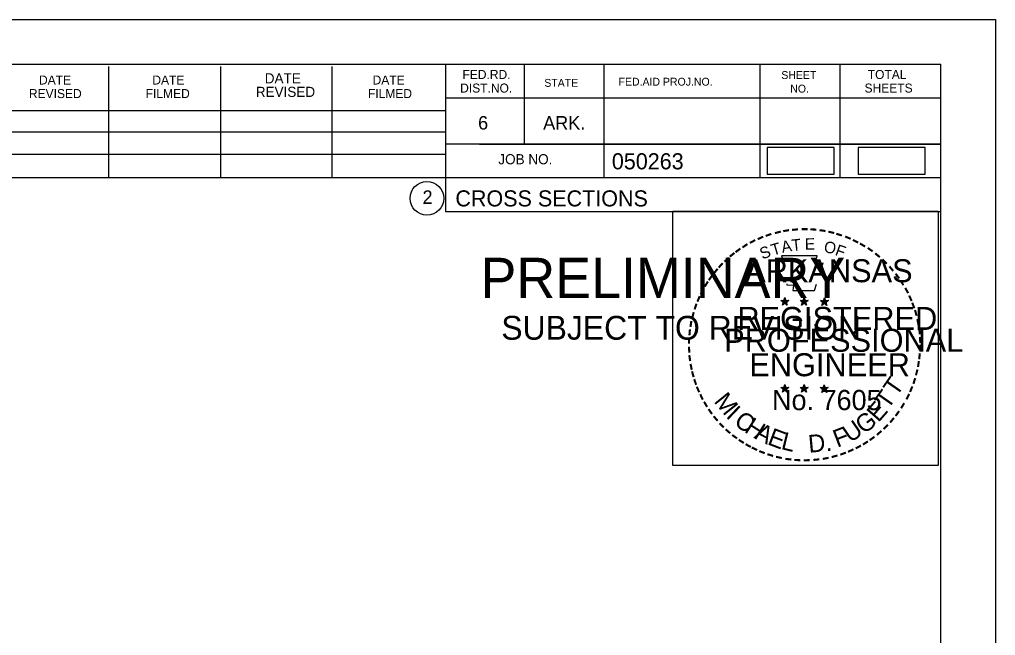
# Model space of a CAD drawing. Extents: x 1365647 to 1367999, y 387113 to 400173.
# Drawn here: x 1365972.1 to 1366057, y 388599.2 to 388652.8 of the extents above; entities that cross this region are included whole.
import ezdxf

# ---------------------------------------------------------------- set-up
doc = ezdxf.new("R2010")
doc.units = 0
for name, color, linetype in [('R_Border', 7, 'Continuous'), ('R_Border PE', 7, 'Continuous'), ('R_Border Prem', 7, 'Continuous'), ('R_Detour', 7, 'Continuous'), ('R_No Plot', 7, 'Continuous')]:
    doc.layers.add(name, color=color, linetype=linetype)

msp = doc.modelspace()

# ---------------------------------------------------------------- linework, layer by layer
at = {"layer": 'R_Border'}
for p, q in [((1365736.095, 388648.867), (1366052.275, 388648.867)), ((1366009.175, 388648.867), (1366009.175, 388636.067)), ((1366016.015, 388648.867), (1366016.015, 388641.927)), ((1366022.955, 388648.867), (1366022.955, 388638.987)), ((1366036.535, 388648.867), (1366036.535, 388638.987)), ((1366043.475, 388648.867), (1366043.475, 388638.987)), ((1366052.275, 388443.407), (1366052.275, 388648.867)), ((1365979.875, 388638.987), (1365979.875, 388648.667)), ((1365989.635, 388638.987), (1365989.635, 388648.667)), ((1365999.315, 388638.987), (1365999.315, 388648.667)), ((1366052.275, 388645.927), (1366009.175, 388645.927)), ((1366052.275, 388645.947), (1366052.275, 388645.947)), ((1365970.015, 388644.847), (1366009.175, 388644.847)), ((1365970.015, 388642.987), (1366009.175, 388642.987)), ((1366052.275, 388641.927), (1366009.175, 388641.927)), ((1366012.135, 388641.927), (1366052.275, 388641.927)), ((1365970.015, 388641.047), (1366009.175, 388641.047)), ((1366052.275, 388638.987), (1365970.015, 388638.987)), ((1366009.175, 388636.067), (1366052.275, 388636.067))]:
    msp.add_line(p, q, dxfattribs=at)
msp.add_circle((1366007.562, 388637.202), 1.467, dxfattribs=at)
at = {"layer": 'R_Border PE'}
for p, q in [((1366038.705, 388628.567), (1366038.664, 388628.315)), ((1366038.705, 388628.202), (1366038.705, 388628.567)), ((1366038.705, 388628.567), (1366038.754, 388628.317)), ((1366040.375, 388628.567), (1366040.334, 388628.315)), ((1366040.375, 388628.202), (1366040.375, 388628.567)), ((1366040.375, 388628.567), (1366040.424, 388628.317)), ((1366042.139, 388628.555), (1366042.098, 388628.303)), ((1366042.139, 388628.19), (1366042.139, 388628.555)), ((1366042.139, 388628.555), (1366042.188, 388628.305)), ((1366038.356, 388628.313), (1366038.705, 388628.202)), ((1366038.356, 388628.313), (1366038.609, 388628.268)), ((1366038.356, 388628.313), (1366038.593, 388628.191)), ((1366038.489, 388627.905), (1366038.705, 388628.202)), ((1366038.489, 388627.905), (1366038.615, 388628.149)), ((1366038.489, 388627.905), (1366038.703, 388628.122)), ((1366038.918, 388627.905), (1366038.703, 388628.119)), ((1366039.052, 388628.313), (1366038.705, 388628.202)), ((1366038.918, 388627.905), (1366038.705, 388628.202)), ((1366039.052, 388628.313), (1366038.766, 388628.264)), ((1366038.918, 388627.905), (1366038.781, 388628.196)), ((1366039.052, 388628.313), (1366038.848, 388628.211)), ((1366040.026, 388628.313), (1366040.375, 388628.202)), ((1366040.026, 388628.313), (1366040.279, 388628.268)), ((1366040.026, 388628.313), (1366040.263, 388628.191)), ((1366040.159, 388627.905), (1366040.375, 388628.202)), ((1366040.159, 388627.905), (1366040.285, 388628.149)), ((1366040.159, 388627.905), (1366040.373, 388628.122)), ((1366040.588, 388627.905), (1366040.373, 388628.119)), ((1366040.722, 388628.313), (1366040.375, 388628.202)), ((1366040.588, 388627.905), (1366040.375, 388628.202)), ((1366040.722, 388628.313), (1366040.436, 388628.264)), ((1366040.588, 388627.905), (1366040.451, 388628.196)), ((1366040.722, 388628.313), (1366040.518, 388628.211)), ((1366041.79, 388628.301), (1366042.139, 388628.19)), ((1366041.79, 388628.301), (1366042.043, 388628.256)), ((1366041.79, 388628.301), (1366042.027, 388628.179)), ((1366041.923, 388627.893), (1366042.139, 388628.19)), ((1366041.923, 388627.893), (1366042.049, 388628.137)), ((1366041.923, 388627.893), (1366042.137, 388628.11)), ((1366042.352, 388627.893), (1366042.137, 388628.107)), ((1366042.486, 388628.301), (1366042.139, 388628.19)), ((1366042.352, 388627.893), (1366042.139, 388628.19)), ((1366042.486, 388628.301), (1366042.2, 388628.252)), ((1366042.352, 388627.893), (1366042.215, 388628.184)), ((1366042.486, 388628.301), (1366042.282, 388628.199)), ((1366038.352, 388620.74), (1366038.701, 388620.629)), ((1366038.352, 388620.74), (1366038.605, 388620.695)), ((1366038.352, 388620.74), (1366038.589, 388620.618)), ((1366038.701, 388620.994), (1366038.66, 388620.742)), ((1366038.701, 388620.629), (1366038.701, 388620.994)), ((1366038.701, 388620.994), (1366038.75, 388620.744)), ((1366039.048, 388620.74), (1366038.701, 388620.629)), ((1366039.048, 388620.74), (1366038.762, 388620.691)), ((1366039.048, 388620.74), (1366038.844, 388620.638)), ((1366040.021, 388620.74), (1366040.37, 388620.629)), ((1366040.021, 388620.74), (1366040.274, 388620.695)), ((1366040.021, 388620.74), (1366040.258, 388620.618)), ((1366040.37, 388620.994), (1366040.329, 388620.742)), ((1366040.37, 388620.629), (1366040.37, 388620.994)), ((1366040.37, 388620.994), (1366040.419, 388620.744)), ((1366040.717, 388620.74), (1366040.37, 388620.629)), ((1366040.717, 388620.74), (1366040.431, 388620.691)), ((1366040.717, 388620.74), (1366040.513, 388620.638)), ((1366041.788, 388620.73), (1366042.137, 388620.619)), ((1366041.788, 388620.73), (1366042.041, 388620.685)), ((1366041.788, 388620.73), (1366042.025, 388620.608)), ((1366042.137, 388620.984), (1366042.096, 388620.732)), ((1366042.137, 388620.619), (1366042.137, 388620.984)), ((1366042.137, 388620.984), (1366042.186, 388620.734)), ((1366042.484, 388620.73), (1366042.137, 388620.619)), ((1366042.484, 388620.73), (1366042.198, 388620.681)), ((1366042.484, 388620.73), (1366042.28, 388620.628)), ((1366038.485, 388620.332), (1366038.701, 388620.629)), ((1366038.485, 388620.332), (1366038.611, 388620.576)), ((1366038.485, 388620.332), (1366038.699, 388620.549)), ((1366038.914, 388620.332), (1366038.699, 388620.546)), ((1366038.914, 388620.332), (1366038.701, 388620.629)), ((1366038.914, 388620.332), (1366038.777, 388620.623)), ((1366040.154, 388620.332), (1366040.37, 388620.629)), ((1366040.154, 388620.332), (1366040.28, 388620.576)), ((1366040.154, 388620.332), (1366040.368, 388620.549)), ((1366040.583, 388620.332), (1366040.368, 388620.546)), ((1366040.583, 388620.332), (1366040.37, 388620.629)), ((1366040.583, 388620.332), (1366040.446, 388620.623)), ((1366041.921, 388620.322), (1366042.137, 388620.619)), ((1366041.921, 388620.322), (1366042.047, 388620.566)), ((1366041.921, 388620.322), (1366042.135, 388620.539)), ((1366042.35, 388620.322), (1366042.135, 388620.536)), ((1366042.35, 388620.322), (1366042.137, 388620.619)), ((1366042.35, 388620.322), (1366042.213, 388620.613))]:
    msp.add_line(p, q, dxfattribs=at)
for points in [[(1366038.397, 388632.191), (1366038.666, 388631.364)], [(1366041.908, 388631.269), (1366042.05, 388631.553), (1366041.365, 388631.529), (1366041.513, 388632.191), (1366038.397, 388632.191)], [(1366038.889, 388629.768), (1366038.889, 388629.681), (1366039.452, 388629.662), (1366039.398, 388629.189), (1366041.268, 388629.189), (1366041.469, 388629.725)], [(1366038.705, 388628.567), (1366038.918, 388627.905), (1366038.356, 388628.313), (1366039.052, 388628.313), (1366038.489, 388627.905), (1366038.705, 388628.567)], [(1366040.375, 388628.567), (1366040.588, 388627.905), (1366040.026, 388628.313), (1366040.722, 388628.313), (1366040.159, 388627.905), (1366040.375, 388628.567)], [(1366042.139, 388628.555), (1366042.352, 388627.893), (1366041.79, 388628.301), (1366042.486, 388628.301), (1366041.923, 388627.893), (1366042.139, 388628.555)], [(1366038.701, 388620.994), (1366038.914, 388620.332), (1366038.352, 388620.74), (1366039.048, 388620.74), (1366038.485, 388620.332), (1366038.701, 388620.994)], [(1366040.37, 388620.994), (1366040.583, 388620.332), (1366040.021, 388620.74), (1366040.717, 388620.74), (1366040.154, 388620.332), (1366040.37, 388620.994)], [(1366042.137, 388620.984), (1366042.35, 388620.322), (1366041.788, 388620.73), (1366042.484, 388620.73), (1366041.921, 388620.322), (1366042.137, 388620.984)]]:
    msp.add_lwpolyline(points, dxfattribs=at)
for centre, radius in [((1366038.704, 388628.202), 0.172), ((1366038.704, 388628.202), 0.145), ((1366040.374, 388628.202), 0.172), ((1366040.374, 388628.202), 0.145), ((1366042.138, 388628.19), 0.172), ((1366042.138, 388628.19), 0.145), ((1366038.704, 388628.202), 0.116), ((1366038.704, 388628.202), 0.0991), ((1366038.704, 388628.202), 0.0747), ((1366038.704, 388628.202), 0.0495), ((1366038.704, 388628.202), 0.0296), ((1366040.374, 388628.202), 0.116), ((1366040.374, 388628.202), 0.0991), ((1366040.374, 388628.202), 0.0747), ((1366040.374, 388628.202), 0.0495), ((1366040.374, 388628.202), 0.0296), ((1366042.138, 388628.19), 0.116), ((1366042.138, 388628.19), 0.0991), ((1366042.138, 388628.19), 0.0747), ((1366042.138, 388628.19), 0.0495), ((1366042.138, 388628.19), 0.0296), ((1366038.7, 388620.629), 0.172), ((1366038.7, 388620.629), 0.145), ((1366038.7, 388620.629), 0.116), ((1366038.7, 388620.629), 0.0991), ((1366038.7, 388620.629), 0.0747), ((1366040.369, 388620.629), 0.172), ((1366040.369, 388620.629), 0.145), ((1366040.369, 388620.629), 0.116), ((1366040.369, 388620.629), 0.0991), ((1366040.369, 388620.629), 0.0747), ((1366042.136, 388620.619), 0.172), ((1366042.136, 388620.619), 0.145), ((1366042.136, 388620.619), 0.116), ((1366042.136, 388620.619), 0.0991), ((1366042.136, 388620.619), 0.0747), ((1366038.7, 388620.629), 0.0495), ((1366038.7, 388620.629), 0.0296), ((1366040.369, 388620.629), 0.0495), ((1366040.369, 388620.629), 0.0296), ((1366042.136, 388620.619), 0.0495), ((1366042.136, 388620.619), 0.0296)]:
    msp.add_circle(centre, radius, dxfattribs=at)
at = {"layer": 'R_Detour'}
for points in [[(1366037.165, 388639.303), (1366042.998, 388639.303), (1366042.998, 388641.613), (1366037.165, 388641.613)], [(1366045.079, 388639.311), (1366050.912, 388639.311), (1366050.912, 388641.621), (1366045.079, 388641.621)]]:
    msp.add_lwpolyline(points, close=True, dxfattribs=at)
at = {"layer": 'R_No Plot'}
msp.add_line((1365723.694, 388652.761), (1366057.027, 388652.761), dxfattribs=at)
for points in [[(1365723.687, 388652.761), (1366057.027, 388652.761), (1366057.027, 388439.424), (1365723.687, 388439.424)], [(1366028.946, 388636.099), (1366052.044, 388636.099), (1366052.044, 388613.949), (1366028.946, 388613.949)]]:
    msp.add_lwpolyline(points, close=True, dxfattribs=at)

# ---------------------------------------------------------------- texts
at = {"layer": 'R_Border'}
for s, height, p in [('DATE', 0.7819, (1365973.815, 388647.107)), ('DATE', 0.7819, (1365983.675, 388647.107)), ('DATE', 0.8792, (1365993.455, 388647.207)), ('DATE', 0.7819, (1366002.835, 388647.107)), ('FED.RD.', 0.7819, (1366010.655, 388647.587)), ('SHEET', 0.684, (1366038.395, 388647.587)), ('TOTAL', 0.7819, (1366045.915, 388647.587)), ('DIST.NO.', 0.7819, (1366010.455, 388646.407)), ('STATE', 0.684, (1366017.775, 388646.907)), ('FED.AID PROJ.NO.', 0.684, (1366024.235, 388647.007)), ('NO.', 0.684, (1366039.175, 388646.407)), ('SHEETS', 0.7819, (1366045.635, 388646.407)), ('REVISED', 0.7819, (1365972.935, 388645.927)), ('FILMED', 0.7819, (1365983.095, 388645.927)), ('REVISED', 0.8792, (1365992.675, 388646.027)), ('FILMED', 0.7819, (1366002.435, 388645.927)), ('6', 1.172, (1366012.015, 388643.187)), ('ARK.', 1.1723, (1366017.675, 388643.187)), ('050263', 1.4, (1366023.651, 388639.726)), ('JOB NO.', 0.8792, (1366013.775, 388640.167)), ('2', 1.172, (1366007.179, 388636.716)), ('CROSS SECTIONS', 1.4, (1366010.038, 388636.497))]:
    msp.add_text(s, height=height, rotation=360, dxfattribs=at).set_placement(p)
at = {"layer": 'R_Border PE'}
for s, height, rotation, p in [('-', 1.6, 13.63015, (1366037.895, 388633.559)), ('-', 1.6, 10.21935, (1366038.573, 388633.721)), ('-', 1.6, 5.89682, (1366039.302, 388633.831)), ('-', 1.6, 0.18623, (1366040.074, 388633.903)), ('-', 1.6, 357.74304, (1366040.797, 388633.89)), ('-', 1.6, 352.16172, (1366041.541, 388633.834)), ('-', 1.6, 347.20489, (1366042.26, 388633.72)), ('-', 1.6, 28.79182, (1366035.878, 388632.732)), ('-', 1.6, 24.30721, (1366036.511, 388633.049)), ('-', 1.6, 19.17608, (1366037.145, 388633.318)), ('A', 1, 11.21318, (1366038.492, 388632.451)), ('T', 1, 6.02276, (1366039.341, 388632.617)), ('E', 1, 0.83234, (1366040.446, 388632.727)), ('O', 1, 350.4515, (1366042.05, 388632.517)), ('-', 1.6, 342.3362, (1366042.895, 388633.565)), ('-', 1.6, 337.85509, (1366043.63, 388633.342)), ('-', 1.6, 334.12109, (1366044.261, 388633.071)), ('-', 1.6, 36.23174, (1366034.703, 388631.967)), ('-', 1.6, 34.06357, (1366035.281, 388632.362)), ('S', 1, 21.59401, (1366036.752, 388631.869)), ('T', 1, 16.4036, (1366037.666, 388632.2)), ('F', 1, 340.07066, (1366043.004, 388632.289)), ('-', 1.6, 329.64089, (1366044.84, 388632.788)), ('-', 1.6, 325.86266, (1366045.483, 388632.427)), ('-', 1.6, 42.96224, (1366033.794, 388631.172)), ('-', 1.6, 38.95066, (1366034.227, 388631.589)), ('ARKANSAS', 2, 360, (1366035.25, 388629.903)), ('-', 1.6, 320.52971, (1366046.093, 388632.001)), ('-', 1.6, 315.57859, (1366046.692, 388631.513)), ('-', 1.6, 50.61417, (1366032.943, 388630.208)), ('-', 1.6, 48.42305, (1366033.346, 388630.694)), ('-', 1.6, 309.87973, (1366047.261, 388630.963)), ('-', 1.6, 54.23247, (1366032.53, 388629.641)), ('-', 1.6, 306.65218, (1366047.786, 388630.361)), ('-', 1.4, 303.67529, (1366048.272, 388629.793)), ('-', 1.6, 62.87135, (1366031.892, 388628.5)), ('-', 1.6, 58.07063, (1366032.205, 388629.114)), ('-', 1.6, 299.66835, (1366048.591, 388629.186)), ('-', 1.6, 67.77427, (1366031.633, 388627.889)), ('-', 1.6, 294.66279, (1366048.915, 388628.574)), ('-', 1.6, 72.39447, (1366031.414, 388627.259)), ('REGISTERED', 2, 360, (1366034.572, 388625.754)), ('DWB', 0.01, 360, (1366038.691, 388628.197)), ('DWB', 0.01, 360, (1366040.361, 388628.197)), ('DWB', 0.01, 360, (1366042.125, 388628.185)), ('-', 1.6, 290.57283, (1366049.172, 388627.997)), ('-', 1.6, 285.12326, (1366049.406, 388627.417)), ('-', 1.6, 75.46096, (1366031.217, 388626.545)), ('-', 1.6, 280.54934, (1366049.606, 388626.675)), ('-', 1.6, 85.18634, (1366031.009, 388625.141)), ('-', 1.6, 81.20126, (1366031.085, 388625.832)), ('PROFESSIONAL', 2, 360, (1366033.424, 388623.85)), ('-', 1.6, 276.59616, (1366049.768, 388625.907)), ('-', 1.6, 89.06224, (1366030.984, 388624.44)), ('-', 1.6, 274.33011, (1366049.828, 388625.185)), ('-', 1.6, 94.19588, (1366031.019, 388623.715)), ('-', 1.6, 269.94067, (1366049.862, 388624.553)), ('-', 1.6, 98.94793, (1366031.091, 388623.048)), ('ENGINEER', 2, 360, (1366035.611, 388621.725)), ('-', 1.6, 263.5172, (1366049.843, 388623.887)), ('-', 1.6, 101.71495, (1366031.226, 388622.315)), ('-', 1.6, 260.99529, (1366049.772, 388623.233)), ('-', 1.6, 105.45785, (1366031.388, 388621.72)), ('T', 1.54, 55.05496, (1366048.42, 388619.894)), ('-', 1.6, 252.86809, (1366049.481, 388621.835)), ('-', 1.6, 255.7626, (1366049.662, 388622.555)), ('-', 1.6, 109.08742, (1366031.603, 388621.089)), ('-', 1.6, 114.06432, (1366031.857, 388620.493)), ('-', 1.6, 247.88866, (1366049.258, 388621.162)), ('-', 1.6, 115.72885, (1366032.162, 388619.875)), ('M', 1.54, 308.91747, (1366032.472, 388619.52)), ('No. 7605', 1.757, 360, (1366037.585, 388618.774)), ('DWB', 0.01, 360, (1366038.686, 388620.625)), ('DWB', 0.01, 360, (1366040.355, 388620.623)), ('DWB', 0.01, 360, (1366042.122, 388620.614)), ('T', 1.54, 55.05496, (1366047.689, 388618.774)), ('-', 1.6, 244.61971, (1366048.996, 388620.533)), ('-', 1.6, 120.44712, (1366032.519, 388619.289)), ('I', 1.54, 316.46364, (1366033.514, 388618.2)), ('E', 1.54, 48.73133, (1366046.843, 388617.647)), ('-', 1.6, 239.07125, (1366048.602, 388619.781)), ('-', 1.6, 125.89344, (1366032.922, 388618.728)), ('-', 1.6, 130.71812, (1366033.384, 388618.176)), ('C', 1.54, 324.01974, (1366034.187, 388617.577)), ('G', 1.54, 38.21734, (1366045.59, 388616.627)), ('-', 1.6, 231.25377, (1366047.77, 388618.562)), ('-', 1.6, 233.84524, (1366048.2, 388619.128)), ('-', 1.6, 134.22381, (1366033.901, 388617.631)), ('H', 1.54, 327.53419, (1366035.097, 388616.922)), ('A', 1.54, 332.55127, (1366035.951, 388616.385)), ('F', 1.54, 20.82016, (1366043.254, 388615.5)), ('U', 1.54, 34.40523, (1366044.391, 388615.894)), ('-', 1.6, 225.76533, (1366047.291, 388617.998)), ('-', 1.6, 138.93382, (1366034.426, 388617.167)), ('-', 1.6, 144.64634, (1366034.982, 388616.761)), ('E', 1.54, 339.20679, (1366037.109, 388615.823)), ('L', 1.54, 346.2929, (1366038.301, 388615.399)), ('D.', 1.54, 5.26016, (1366040.804, 388615.062)), ('-', 1.6, 215.73633, (1366046.22, 388617.017)), ('-', 1.6, 221.08509, (1366046.769, 388617.489)), ('-', 1.6, 148.08978, (1366035.543, 388616.39)), ('-', 1.6, 151.57039, (1366036.122, 388616.065)), ('-', 1.6, 154.60019, (1366036.644, 388615.818)), ('-', 1.6, 207.35684, (1366045.128, 388616.284)), ('-', 1.6, 212.24909, (1366045.686, 388616.63)), ('-', 1.6, 158.56121, (1366037.268, 388615.564)), ('-', 1.6, 162.79826, (1366037.955, 388615.351)), ('-', 1.6, 167.55551, (1366038.67, 388615.187)), ('-', 1.6, 195.47429, (1366043.208, 388615.45)), ('-', 1.6, 200.71842, (1366043.885, 388615.692)), ('-', 1.6, 204.25161, (1366044.504, 388615.965)), ('-', 1.6, 173.11546, (1366039.442, 388615.077)), ('-', 1.6, 176.51827, (1366040.19, 388615.024)), ('-', 1.6, 181.59176, (1366040.934, 388615.043)), ('-', 1.6, 185.81666, (1366041.743, 388615.119)), ('-', 1.6, 191.28576, (1366042.479, 388615.251))]:
    msp.add_text(s, height=height, rotation=rotation, dxfattribs=at).set_placement(p)
at = {"layer": 'R_Border Prem'}
for s, height, p in [('PRELIMINARY', 3.5, (1366012.226, 388628.53)), ('DWB', 0.01, (1366012.973, 388630.379)), ('SUBJECT TO REVISION', 2.07511, (1366014.035, 388624.901))]:
    msp.add_text(s, height=height, rotation=360, dxfattribs=at).set_placement(p)

doc.saveas('drawing.dxf')
